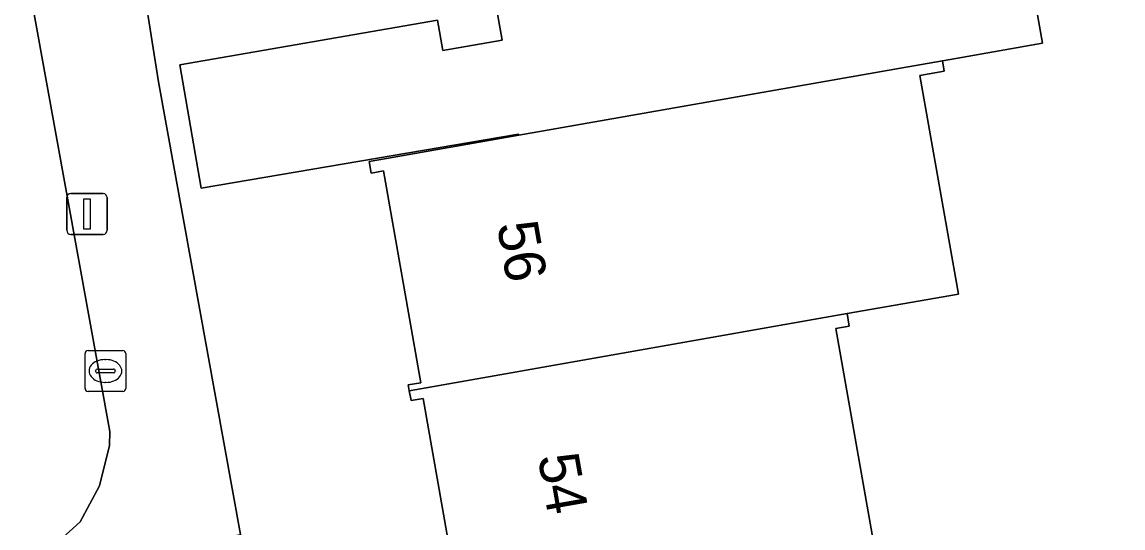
# Model space of a CAD drawing. Extents: x 157793 to 159380, y 380877 to 382313.
# Drawn here: x 158671.87 to 158698.84, y 381565.62 to 381578.02 of the extents above; entities that cross this region are included whole.
import ezdxf

# ---------------------------------------------------------------- set-up
doc = ezdxf.new("R2010")
doc.units = 0
for name, color, linetype in [('IMGEO_Erf', 7, 'Continuous'), ('IMGEO_Kolk', 7, 'Continuous'), ('IMGEO_Lichtmast', 7, 'Continuous'), ('IMGEO_Pand', 7, 'Continuous'), ('IMGEO_Pand_nummerreeks', 7, 'Continuous'), ('IMGEO_Voetpad_open', 7, 'Continuous')]:
    doc.layers.add(name, color=color, linetype=linetype)

msp = doc.modelspace()

# ---------------------------------------------------------------- linework, layer by layer
at = {"layer": 'IMGEO_Erf'}
for points in [[(158616.501, 381554.75), (158671.624, 381564.522), (158672.599, 381565.146), (158673.289, 381565.776), (158673.763, 381566.654), (158674.006, 381567.642), (158674.019, 381567.989), (158670.335, 381588.265)], [(158695.847, 381583.278), (158696.865, 381577.497), (158694.741, 381577.124), (158694.417, 381577.067), (158694.462, 381576.815), (158693.863, 381576.709), (158694.806, 381571.353), (158692.079, 381570.873), (158692.132, 381570.568), (158691.807, 381570.511), (158692.744, 381565.187)], [(158674.179, 381583.061), (158675.207, 381576.552), (158677.217, 381565.462), (158678.28, 381559.588), (158680.043, 381549.707), (158680.874, 381548.743), (158681.688, 381548.23), (158682.714, 381548.034), (158683.126, 381548.039), (158683.608, 381548.044), (158709.367, 381552.667)], [(158682.642, 381563.405), (158681.693, 381568.795), (158681.396, 381568.743), (158681.354, 381568.982), (158681.328, 381569.127), (158681.634, 381569.18), (158680.721, 381574.37), (158680.418, 381574.317), (158680.369, 381574.6), (158680.659, 381574.651), (158684.035, 381575.244), (158684.03, 381575.274), (158676.255, 381573.949), (158675.731, 381576.971), (158682.045, 381578.06), (158682.173, 381577.321), (158683.626, 381577.571), (158683.081, 381580.668)]]:
    msp.add_lwpolyline(points, dxfattribs=at)
at = {"layer": 'IMGEO_Kolk'}
for p, q in [((158673.409, 381569.042), (158673.409, 381569.894)), ((158673.484, 381569.968), (158674.336, 381569.968)), ((158674.41, 381569.894), (158674.41, 381569.042)), ((158673.711, 381569.511), (158674.109, 381569.511)), ((158673.897, 381569.748), (158673.922, 381569.748)), ((158673.668, 381569.462), (158673.668, 381569.474)), ((158674.106, 381569.425), (158673.708, 381569.425)), ((158674.152, 381569.474), (158674.152, 381569.462)), ((158673.92, 381569.188), (158673.895, 381569.188)), ((158674.336, 381568.968), (158673.484, 381568.968))]:
    msp.add_line(p, q, dxfattribs=at)
for points in [[(158673.409, 381569.042), (158673.409, 381569.894)], [(158673.484, 381569.968), (158674.336, 381569.968)], [(158674.41, 381569.894), (158674.41, 381569.042)], [(158674.336, 381568.968), (158673.484, 381568.968)]]:
    msp.add_lwpolyline(points, dxfattribs=at)
for centre, radius, start, end in [((158673.486, 381569.892), 0.0765, 91.552, 178.448), ((158673.486, 381569.892), 0.0765, 91.552, 178.448), ((158674.334, 381569.892), 0.0765, 1.552, 88.448), ((158674.334, 381569.892), 0.0765, 1.552, 88.448), ((158673.708, 381569.471), 0.0403, 85.8775, 175.7526), ((158674.113, 381569.473), 0.0386, 1.7309, 96.639), ((158673.705, 381569.461), 0.0366, 178.938, 274.7102), ((158674.109, 381569.468), 0.043, 264.8664, 352.4533), ((158673.486, 381569.044), 0.0765, 181.552, 268.448), ((158673.486, 381569.044), 0.0765, 181.552, 268.448), ((158674.334, 381569.044), 0.0765, 271.552, 358.448), ((158674.334, 381569.044), 0.0765, 271.552, 358.448)]:
    msp.add_arc(centre, radius, start, end, dxfattribs=at)
for centre, major_axis, ratio, start_param, end_param in [((158673.896, 381569.468), (-0.387, 0.002), 0.722429, 4.712389, 7.853982), ((158673.921, 381569.468), (-0.39, 0.002), 0.717154, 1.570796, 4.712389)]:
    msp.add_ellipse(centre, major_axis=major_axis, ratio=ratio, start_param=start_param, end_param=end_param, dxfattribs=at)
at = {"layer": 'IMGEO_Lichtmast'}
for p, q in [((158672.962, 381572.915), (158672.962, 381573.715)), ((158672.962, 381573.715), (158672.962, 381572.915)), ((158673.062, 381573.815), (158673.852, 381573.815)), ((158673.852, 381573.815), (158673.062, 381573.815)), ((158673.952, 381573.715), (158673.952, 381572.915)), ((158673.952, 381572.915), (158673.952, 381573.715)), ((158673.852, 381572.815), (158673.062, 381572.815)), ((158673.062, 381572.815), (158673.852, 381572.815))]:
    msp.add_line(p, q, dxfattribs=at)
msp.add_lwpolyline([(158673.382, 381573.69), (158673.532, 381573.69), (158673.532, 381572.94), (158673.382, 381572.94), (158673.382, 381573.69)], dxfattribs=at)
for centre, start, end in [((158673.062, 381573.715), 90, 180), ((158673.062, 381573.715), 90, 180), ((158673.852, 381573.715), 0, 90), ((158673.852, 381573.715), 360, 90), ((158673.062, 381572.915), 180, 270), ((158673.062, 381572.915), 180, 270), ((158673.852, 381572.915), 270, 0), ((158673.852, 381572.915), 270, 0)]:
    msp.add_arc(centre, 0.1, start, end, dxfattribs=at)
at = {"layer": 'IMGEO_Pand'}
for points in [[(158695.847, 381583.278), (158693.704, 381582.873), (158693.091, 381582.757), (158682.721, 381580.796), (158682.753, 381580.61), (158683.081, 381580.668), (158683.626, 381577.571), (158682.173, 381577.321), (158682.045, 381578.06), (158675.731, 381576.971), (158676.255, 381573.949), (158684.03, 381575.274), (158684.035, 381575.244), (158693.393, 381576.887), (158694.417, 381577.067), (158694.741, 381577.124), (158696.865, 381577.497)], [(158693.863, 381576.709), (158694.462, 381576.815), (158694.417, 381577.067), (158693.393, 381576.887), (158684.035, 381575.244), (158680.659, 381574.651), (158680.369, 381574.6), (158680.418, 381574.317), (158680.721, 381574.37), (158681.634, 381569.18), (158681.328, 381569.127), (158681.354, 381568.982), (158692.079, 381570.873), (158694.806, 381571.353)], [(158692.744, 381565.187), (158691.807, 381570.511), (158692.132, 381570.568), (158692.079, 381570.873), (158681.354, 381568.982), (158681.396, 381568.743), (158681.693, 381568.795), (158682.642, 381563.405)]]:
    msp.add_lwpolyline(points, close=True, dxfattribs=at)
at = {"layer": 'IMGEO_Voetpad_open'}
msp.add_lwpolyline([(158672.134, 381594.103), (158672.67, 381594.216), (158672.567, 381594.801), (158670.46, 381594.437), (158667.589, 381593.999), (158668.385, 381589.519), (158670.335, 381588.265), (158674.019, 381567.989), (158674.006, 381567.642), (158673.763, 381566.654), (158673.289, 381565.776), (158672.599, 381565.146), (158671.624, 381564.522), (158677.217, 381565.462), (158675.207, 381576.552), (158674.179, 381583.061), (158674.593, 381583.116), (158673.822, 381587.496), (158673.306, 381587.389)], close=True, dxfattribs=at)

# ---------------------------------------------------------------- texts
at = {"layer": 'IMGEO_Pand_nummerreeks'}
for s, rotation, p in [('56', 279.9922, (158683.498, 381573.057)), ('54', 279.9936, (158684.5, 381567.37))]:
    msp.add_text(s, height=1, rotation=rotation, dxfattribs=at).set_placement(p)

doc.saveas('drawing.dxf')
